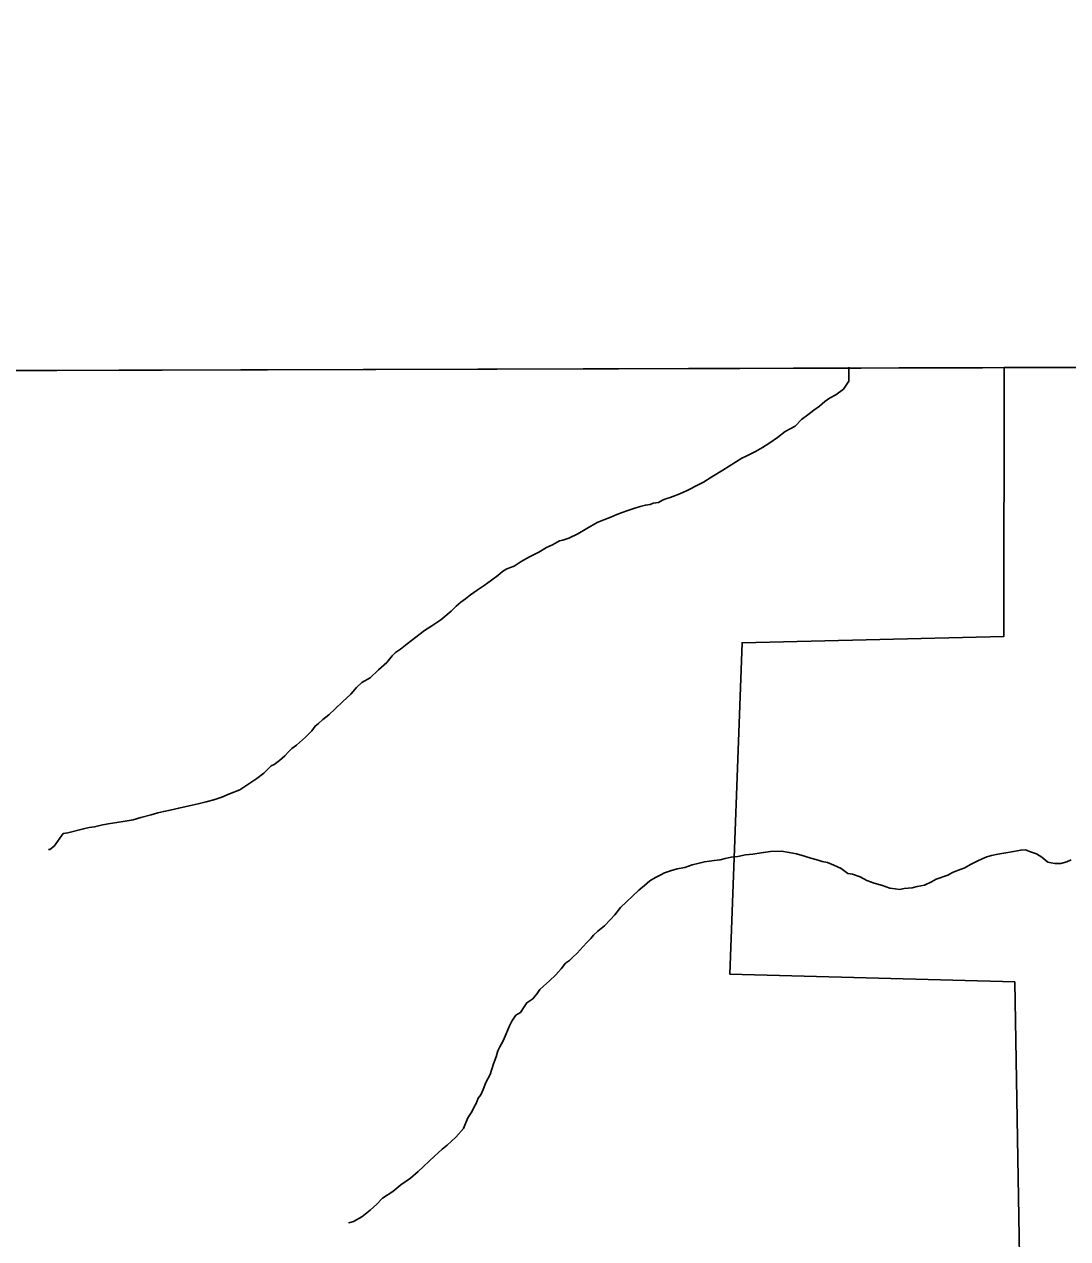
# Model space of a CAD drawing. Extents: x 2010165 to 2382125, y 1060529 to 1407316.
# Drawn here: x 2261161 to 2264357, y 1299620 to 1303341 of the extents above; entities that cross this region are included whole.
import ezdxf

# ---------------------------------------------------------------- set-up
doc = ezdxf.new("R2010")
doc.units = 0
for name, color, linetype in [('GM_X_Adjacent_County', 7, 'Continuous'), ('GM_X_Corporation', 7, 'Continuous'), ('GM_X_County', 7, 'Continuous'), ('GM_X_Minor_River', 7, 'Continuous')]:
    doc.layers.add(name, color=color, linetype=linetype)

msp = doc.modelspace()

# ---------------------------------------------------------------- linework, layer by layer
at = {"layer": 'GM_X_Adjacent_County'}
msp.add_lwpolyline([(2298196.1, 1305189), (2298199.1, 1302788), (2295567.7, 1302772.2), (2294074.8, 1302762.8), (2283686.9, 1302615), (2279882.8, 1302541.4), (2272161.3, 1302391.8), (2266191.7, 1302294.9), (2264839.7, 1302291.1), (2258892.6, 1302274.5), (2257281.3, 1302269.4), (2257029.2, 1302269.4), (2256744.6, 1302266.1), (2253870.8, 1302246.1), (2248278.5, 1302209.7)], dxfattribs=at)
at = {"layer": 'GM_X_Corporation'}
for points in [[(2272012.3, 1306574.2), (2272161.3, 1302391.8), (2266218.7, 1302295), (2264162.9, 1302289.2), (2256744.6, 1302266.1), (2245541.5, 1302191.8)], [(2262629.3, 1288858.9), (2262610.3, 1291027.4), (2264198.4, 1291053.3), (2264150.8, 1293841), (2263909.8, 1293831.5), (2264052.3, 1294261), (2264161.4, 1294400), (2264296, 1294482), (2264291, 1294766.6), (2264194.9, 1300407), (2263322.4, 1300431.2), (2263359.6, 1301446.1), (2264161.6, 1301465.2), (2264162.9, 1302289.2), (2266218.7, 1302295), (2272161.3, 1302391.8), (2272339.7, 1292585.1), (2272399.6, 1287214)], [(2256744.6, 1302266.1), (2264162.9, 1302289.2), (2264161.6, 1301465.2), (2263359.6, 1301446.1), (2263322.4, 1300431.2), (2264194.9, 1300407), (2264291, 1294766.6), (2264296, 1294482), (2264161.4, 1294400), (2264052.3, 1294261), (2263909.8, 1293831.5), (2264150.8, 1293841), (2264198.4, 1291053.3), (2262610.3, 1291027.4), (2262629.3, 1288858.9)]]:
    msp.add_lwpolyline(points, dxfattribs=at)
at = {"layer": 'GM_X_County'}
msp.add_lwpolyline([(2248278.5, 1302209.7), (2253870.8, 1302246.1), (2256744.6, 1302266.1), (2257029.2, 1302269.4), (2257281.3, 1302269.4), (2258892.6, 1302274.5), (2264839.7, 1302291.1), (2266191.7, 1302294.9), (2272161.3, 1302391.8), (2272202.6, 1299771.4), (2272240, 1297398.1), (2272339.7, 1292585.1), (2272348, 1290511.1), (2272362.1, 1289611.1), (2272413, 1285151), (2272420.1, 1284104.8), (2272427.7, 1282834.5), (2272446.2, 1280038.1), (2272454.7, 1278616.8), (2272464.6, 1277200.3), (2272470.7, 1276565.2), (2272507.4, 1273182.6)], dxfattribs=at)
at = {"layer": 'GM_X_Minor_River'}
for points in [[(2263686.5, 1302290.5), (2263686.6, 1302248), (2263670.9, 1302223.7), (2263647, 1302205.4), (2263627.1, 1302195.2), (2263613.2, 1302185), (2263597.3, 1302170.8), (2263579.4, 1302158.5), (2263561.6, 1302144.3), (2263541.7, 1302130), (2263521.9, 1302109.8), (2263492, 1302093.4), (2263468.2, 1302075.1), (2263444.3, 1302058.8), (2263422.4, 1302044.5), (2263400.5, 1302032.2), (2263384.6, 1302024), (2263372.7, 1302017.9), (2263358.7, 1302011.7), (2263301, 1301975), (2263267.2, 1301954.6), (2263241.3, 1301938.2), (2263217.4, 1301925.9), (2263201.5, 1301917.7), (2263189.5, 1301911.6), (2263171.6, 1301903.4), (2263155.6, 1301897.2), (2263139.7, 1301891), (2263125.7, 1301886.8), (2263115.7, 1301882.7), (2263103.8, 1301876.5), (2263087.8, 1301874.4), (2263077.8, 1301870.2), (2263063.8, 1301868.1), (2263047.8, 1301863.9), (2263027.9, 1301857.7), (2263009.9, 1301851.4), (2262991.9, 1301845.2), (2262976, 1301839), (2262958, 1301830.8), (2262936.1, 1301822.6), (2262916.1, 1301814.3), (2262884.3, 1301795.9), (2262856.4, 1301779.6), (2262828.5, 1301767.2), (2262810.6, 1301761), (2262800.6, 1301758.9), (2262778.7, 1301746.6), (2262760.7, 1301738.4), (2262736.8, 1301724.1), (2262709, 1301709.8), (2262683.1, 1301695.4), (2262661.2, 1301681.2), (2262639.2, 1301672.9), (2262625.3, 1301664.7), (2262611.4, 1301652.5), (2262591.6, 1301638.3), (2262569.7, 1301622), (2262547.8, 1301607.7), (2262527.9, 1301593.5), (2262512.1, 1301581.2), (2262498.1, 1301571.1), (2262484.3, 1301558.9), (2262468.4, 1301542.7), (2262436.6, 1301516.2), (2262408.8, 1301497.9), (2262386.9, 1301483.6), (2262333.3, 1301442.9), (2262313.4, 1301426.6), (2262297.5, 1301416.4), (2262287.6, 1301406.3), (2262271.8, 1301386.1), (2262246, 1301363.7), (2262220.3, 1301339.3), (2262194.4, 1301325), (2262178.5, 1301308.8), (2262160.7, 1301288.6), (2262136.9, 1301266.2), (2262113.1, 1301243.9), (2262093.3, 1301225.6), (2262075.4, 1301211.4), (2262061.6, 1301199.2), (2262051.6, 1301191.1), (2262041.8, 1301176.9), (2262022, 1301156.6), (2261994.2, 1301132.3), (2261980.3, 1301122.1), (2261970.4, 1301111.9), (2261958.5, 1301099.8), (2261942.6, 1301085.6), (2261926.7, 1301073.4), (2261916.8, 1301069.2), (2261895, 1301046.9), (2261873.1, 1301030.7), (2261845.3, 1301012.3), (2261821.4, 1300996), (2261789.5, 1300983.6), (2261765.6, 1300973.3), (2261741.6, 1300965), (2261717.7, 1300958.8), (2261693.7, 1300952.5)], [(2261693.7, 1300952.5), (2261665.7, 1300946.2), (2261633.7, 1300939.8), (2261607.7, 1300933.5), (2261587.8, 1300929.3), (2261569.8, 1300925.1), (2261549.8, 1300918.8), (2261517.8, 1300910.5), (2261493.9, 1300904.2), (2261469.9, 1300899.9), (2261443.9, 1300895.6), (2261417.9, 1300891.3), (2261395.9, 1300887.1), (2261375.9, 1300882.8), (2261359.9, 1300880.7), (2261341.9, 1300876.4), (2261294, 1300863.9), (2261280, 1300861.7), (2261252.4, 1300823.3), (2261238.5, 1300813.1), (2261234.4, 1300813.1)], [(2264191.7, 1300807), (2264167.7, 1300802.7), (2264143.7, 1300798.4), (2264123.7, 1300794.2), (2264109.7, 1300790), (2264095.8, 1300783.8), (2264081.8, 1300777.7), (2264059.9, 1300767.4), (2264042, 1300757.2), (2264020, 1300748.9), (2264004.1, 1300742.7), (2263990.1, 1300734.6), (2263954.2, 1300722.1), (2263940.3, 1300713.9), (2263918.4, 1300703.7), (2263896.4, 1300699.4), (2263880.4, 1300695.2), (2263856.4, 1300693), (2263842.4, 1300690.8), (2263828.3, 1300692.7), (2263812.3, 1300694.5), (2263790.2, 1300702.3), (2263764, 1300710.1), (2263741.9, 1300717.8), (2263721.7, 1300729.6), (2263697.6, 1300737.4), (2263683.6, 1300739.3), (2263663.3, 1300755.1), (2263641.2, 1300764.9), (2263621.1, 1300772.7), (2263605, 1300776.5), (2263592.9, 1300780.4), (2263570.8, 1300786.2), (2263550.7, 1300792), (2263526.6, 1300799.8), (2263504.5, 1300803.5), (2263480.4, 1300807.3), (2263446.4, 1300806.9), (2263418.4, 1300802.6), (2263392.4, 1300798.3), (2263370.4, 1300796.1), (2263346.4, 1300791.8), (2263326.4, 1300789.6), (2263308.4, 1300785.4), (2263292.4, 1300781.2), (2263274.4, 1300779), (2263260.4, 1300776.8), (2263244.4, 1300774.6), (2263224.4, 1300770.4), (2263206.4, 1300766.2), (2263184.5, 1300757.9), (2263160.5, 1300753.7), (2263140.5, 1300747.4), (2263122.5, 1300741.2), (2263110.6, 1300735.1), (2263094.7, 1300726.9), (2263076.7, 1300716.6), (2263060.9, 1300702.4), (2263043, 1300688.2), (2262987.5, 1300635.4), (2262969.7, 1300613.2), (2262955.9, 1300597), (2262938.1, 1300578.7), (2262918.2, 1300562.5), (2262904.3, 1300550.3), (2262896.4, 1300540.2), (2262884.5, 1300528), (2262872.6, 1300515.8), (2262854.8, 1300495.6), (2262840.9, 1300483.4), (2262831, 1300473.2), (2262819.1, 1300465.1), (2262805.3, 1300446.9), (2262789.5, 1300428.7), (2262769.6, 1300410.4), (2262751.8, 1300394.1), (2262739.9, 1300384), (2262732, 1300371.9), (2262718.2, 1300355.7), (2262700.3, 1300343.4), (2262692.4, 1300331.3), (2262680.6, 1300313.1), (2262666.6, 1300304.9), (2262654.8, 1300286.8), (2262647, 1300272.6), (2262637.2, 1300248.4), (2262627.5, 1300226.3), (2262617.6, 1300208.1), (2262611.8, 1300196), (2262606, 1300177.9), (2262598.2, 1300155.7), (2262588.5, 1300123.5), (2262574.8, 1300099.3), (2262567, 1300077.2), (2262559.2, 1300061), (2262551.3, 1300050.9), (2262545.5, 1300034.8), (2262537.6, 1300022.7), (2262531.7, 1300008.6), (2262519.9, 1299990.4), (2262506.3, 1299958.1)], [(2264368.3, 1300780.8), (2264354.3, 1300774.6), (2264336.3, 1300770.4), (2264318.3, 1300770.2), (2264306.3, 1300772.1), (2264296.2, 1300774), (2264278, 1300789.8), (2264261.9, 1300799.7), (2264243.8, 1300805.5), (2264227.7, 1300811.4), (2264213.7, 1300811.2), (2264191.7, 1300807)], [(2262506.3, 1299958.1), (2262482.5, 1299931.8), (2262456.7, 1299907.4), (2262440.9, 1299895.2), (2262429, 1299883.1), (2262417.1, 1299872.9), (2262367.5, 1299826.2), (2262343.7, 1299805.9), (2262313.9, 1299785.5), (2262290, 1299765.2), (2262258.2, 1299744.8), (2262240.4, 1299726.5), (2262220.6, 1299708.3), (2262194.7, 1299687.9), (2262168.9, 1299673.6), (2262154.9, 1299669.4), (2262154.9, 1299669.4)]]:
    msp.add_lwpolyline(points, dxfattribs=at)

doc.saveas('drawing.dxf')
